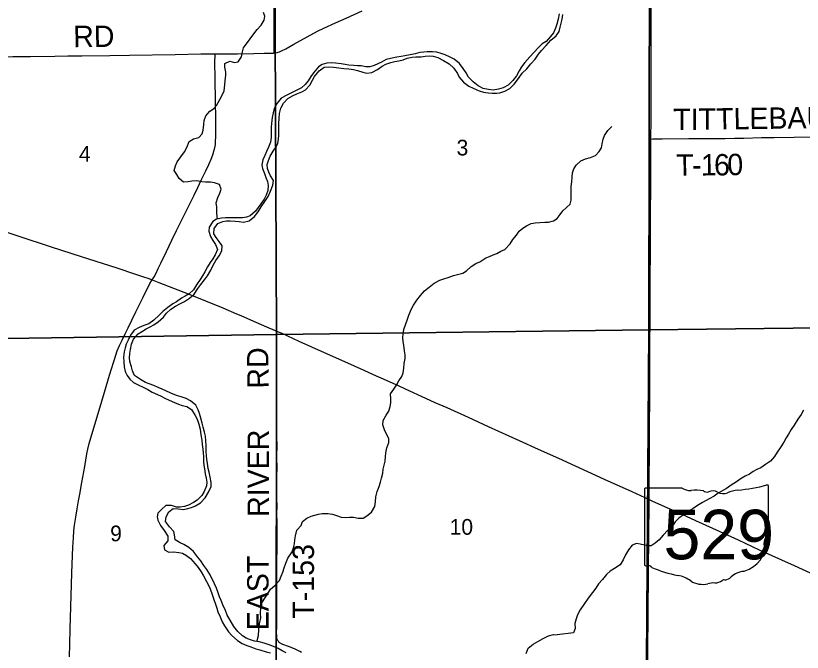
# Model space of a CAD drawing. Extents: x 1584893 to 1934202, y 663575 to 1091909.
# Drawn here: x 1821820 to 1832870, y 922073 to 931016 of the extents above; entities that cross this region are included whole.
import ezdxf

# ---------------------------------------------------------------- set-up
doc = ezdxf.new("R2010")
doc.units = 0
for name, color, linetype in [('GM_X_County_Road', 7, 'Continuous'), ('GM_X_Major_River', 7, 'Continuous'), ('GM_X_Minor_River', 7, 'Continuous'), ('GM_X_Section', 7, 'Continuous'), ('GM_X_Section_Text', 7, 'Continuous'), ('GM_X_State_Location', 7, 'Continuous'), ('GM_X_State_Route', 7, 'Continuous'), ('GM_X_State_Shield', 7, 'Continuous'), ('GM_X_Township_Road', 7, 'Continuous'), ('GM_X_Township_Road_Text', 7, 'Continuous')]:
    doc.layers.add(name, color=color, linetype=linetype)

msp = doc.modelspace()

# ---------------------------------------------------------------- linework, layer by layer
at = {"layer": 'GM_X_County_Road'}
for points in [[(1830744, 929284), (1830745, 929565), (1830747, 929975), (1830748, 930336), (1830748, 930549), (1830749, 930795), (1830749, 931189), (1830749, 931337), (1830751, 931534), (1830751, 931747), (1830751, 931941)], [(1825452, 930493), (1825476, 930495), (1825492, 930499), (1825508, 930503), (1825524, 930509), (1825554, 930523), (1825613, 930553), (1825728, 930617), (1825914, 930720), (1826059, 930798), (1826147, 930842), (1826310, 930918), (1826460, 930984), (1826686, 931083)], [(1823736, 927304), (1823748, 927319), (1823765, 927347), (1823788, 927391), (1823823, 927465), (1823858, 927539), (1823937, 927702), (1824015, 927864), (1824079, 927997), (1824144, 928130), (1824225, 928291), (1824276, 928394), (1824327, 928497), (1824376, 928601), (1824425, 928705), (1824489, 928838), (1824531, 928927), (1824563, 929003), (1824587, 929064), (1824603, 929111), (1824615, 929159), (1824624, 929208), (1824628, 929257), (1824631, 929307), (1824631, 929405), (1824630, 929602), (1824627, 929783), (1824625, 929898), (1824623, 930045), (1824621, 930193), (1824618, 930308), (1824619, 930389), (1824621, 930438), (1824620, 930482)], [(1824620, 930482), (1824643, 930483), (1824659, 930483), (1824678, 930483), (1824721, 930483), (1824786, 930483), (1824934, 930483), (1825164, 930487), (1825311, 930488), (1825443, 930492), (1825452, 930493)], [(1830719, 924220), (1830719, 924264), (1830719, 924478), (1830723, 924904), (1830724, 925167), (1830726, 925725), (1830730, 926234), (1830733, 926906), (1830733, 927070), (1830735, 927366), (1830737, 927661), (1830738, 927907), (1830739, 928170), (1830740, 928679), (1830744, 929284)], [(1822574, 922007), (1822578, 922188), (1822583, 922401), (1822603, 923024), (1822608, 923188), (1822621, 923549), (1822629, 923680), (1822637, 923778), (1822647, 923859), (1822664, 923972), (1822682, 924086), (1822703, 924199), (1822720, 924296), (1822748, 924457), (1822789, 924683), (1822820, 924861), (1822833, 924925), (1822852, 925005), (1822888, 925131), (1822992, 925476), (1823068, 925728), (1823139, 925964), (1823226, 926246), (1823246, 926308), (1823278, 926383), (1823313, 926457), (1823356, 926545), (1823400, 926633), (1823450, 926737), (1823506, 926856), (1823609, 927061), (1823702, 927253), (1823727, 927293), (1823736, 927304)], [(1830693, 921304), (1830693, 921360), (1830695, 921787), (1830698, 921918), (1830701, 922230), (1830703, 922476), (1830705, 922739), (1830708, 923083), (1830710, 923346), (1830712, 923559), (1830715, 923838), (1830718, 924035), (1830719, 924220)]]:
    msp.add_lwpolyline(points, dxfattribs=at)
at = {"layer": 'GM_X_Major_River'}
for points in [[(1824959, 928123), (1825019, 928114), (1825101, 928133), (1825176, 928196), (1825225, 928263), (1825270, 928331), (1825321, 928408), (1825366, 928477), (1825401, 928551), (1825432, 928635), (1825439, 928701), (1825398, 928767), (1825377, 928818), (1825359, 928870), (1825352, 928926), (1825369, 928980), (1825392, 929043), (1825437, 929111), (1825478, 929172), (1825504, 929224), (1825511, 929278), (1825514, 929336), (1825515, 929446), (1825518, 929498), (1825521, 929576), (1825524, 929642), (1825545, 929716), (1825582, 929789), (1825643, 929854), (1825716, 929895), (1825770, 929919), (1825840, 929946), (1825891, 929973), (1825952, 930042), (1825989, 930112), (1826019, 930163), (1826083, 930241), (1826151, 930292), (1826211, 930299), (1826283, 930294), (1826359, 930283), (1826431, 930276), (1826501, 930269), (1826565, 930260), (1826623, 930247), (1826694, 930222), (1826754, 930209), (1826822, 930218), (1826901, 930263), (1826968, 930308), (1827018, 930336), (1827090, 930361), (1827144, 930372), (1827201, 930383), (1827261, 930398), (1827319, 930422), (1827387, 930435), (1827441, 930440), (1827515, 930439), (1827573, 930446), (1827628, 930451), (1827682, 930449), (1827749, 930430), (1827829, 930389), (1827910, 930342), (1827973, 930279), (1828024, 930206), (1828051, 930155), (1828112, 930085), (1828186, 930028), (1828247, 929997), (1828329, 929962), (1828392, 929943), (1828458, 929932), (1828512, 929927), (1828572, 929928), (1828622, 929935), (1828689, 929955), (1828759, 929992), (1828822, 930053), (1828885, 930132), (1828934, 930207), (1828999, 930270), (1829056, 930342), (1829115, 930405), (1829164, 930474), (1829207, 930528), (1829270, 930599), (1829337, 930672), (1829410, 930733), (1829452, 930795), (1829469, 930856), (1829484, 930912), (1829495, 930966), (1829506, 931032)], [(1829454, 931042), (1829442, 930966), (1829422, 930896), (1829404, 930842), (1829373, 930776), (1829333, 930724), (1829271, 930656), (1829217, 930620), (1829166, 930572), (1829098, 930499), (1829044, 930441), (1828970, 930357), (1828927, 930299), (1828891, 930243), (1828853, 930173), (1828802, 930105), (1828736, 930042), (1828668, 930002), (1828600, 929984), (1828526, 929972), (1828460, 929979), (1828388, 929993), (1828318, 930031), (1828248, 930088), (1828182, 930154), (1828148, 930212), (1828107, 930276), (1828053, 930345), (1827979, 930405), (1827921, 930433), (1827851, 930465), (1827797, 930484), (1827735, 930504), (1827673, 930510), (1827601, 930508), (1827551, 930503), (1827497, 930499), (1827429, 930483), (1827363, 930467), (1827285, 930454), (1827233, 930444), (1827173, 930432), (1827086, 930414), (1827026, 930399), (1826958, 930363), (1826906, 930341), (1826856, 930315), (1826796, 930299), (1826738, 930298), (1826674, 930310), (1826622, 930314), (1826570, 930316), (1826500, 930323), (1826446, 930333), (1826390, 930339), (1826312, 930351), (1826250, 930354), (1826188, 930348), (1826123, 930330), (1826071, 930298), (1826001, 930216), (1825967, 930162), (1825926, 930103), (1825886, 930051), (1825834, 930005), (1825768, 929969), (1825696, 929931), (1825629, 929902), (1825549, 929856), (1825491, 929786), (1825453, 929724), (1825434, 929654), (1825420, 929584), (1825414, 929504), (1825410, 929450), (1825409, 929364), (1825407, 929304), (1825399, 929240), (1825370, 929170), (1825344, 929110), (1825318, 929052), (1825292, 928990), (1825279, 928920), (1825287, 928870), (1825313, 928798), (1825335, 928744), (1825359, 928688), (1825368, 928630), (1825362, 928562), (1825336, 928494), (1825308, 928440), (1825265, 928372), (1825225, 928320)], [(1825225, 928320), (1825187, 928268), (1825115, 928203), (1825064, 928185), (1825004, 928177), (1824946, 928177), (1824766, 928178), (1824712, 928172), (1824642, 928156), (1824588, 928125), (1824536, 928045), (1824531, 927991), (1824555, 927913), (1824587, 927856), (1824627, 927802), (1824654, 927732), (1824620, 927656), (1824588, 927602), (1824550, 927548), (1824515, 927487), (1824475, 927417), (1824443, 927363), (1824409, 927311), (1824358, 927237), (1824316, 927165), (1824258, 927111), (1824200, 927076), (1824149, 927048), (1824079, 926998), (1824025, 926968), (1823955, 926918), (1823887, 926859), (1823834, 926811), (1823760, 926737), (1823688, 926687), (1823618, 926662), (1823555, 926636), (1823485, 926598), (1823431, 926528), (1823397, 926458), (1823370, 926400), (1823356, 926348), (1823344, 926294), (1823336, 926218), (1823337, 926154), (1823343, 926082), (1823359, 926016), (1823383, 925962), (1823421, 925910), (1823472, 925862), (1823538, 925831), (1823618, 925795), (1823674, 925763), (1823736, 925729), (1823812, 925694), (1823864, 925672), (1823916, 925644), (1823974, 925614), (1824048, 925581), (1824108, 925561), (1824160, 925541), (1824224, 925525), (1824290, 925482), (1824339, 925400), (1824369, 925346), (1824393, 925278), (1824411, 925208), (1824422, 925128), (1824432, 925054), (1824438, 924991), (1824447, 924927), (1824453, 924873), (1824457, 924821), (1824459, 924755), (1824463, 924701), (1824470, 924651), (1824482, 924581), (1824496, 924521), (1824506, 924465), (1824500, 924411), (1824467, 924333), (1824435, 924277), (1824369, 924209), (1824319, 924175), (1824248, 924142), (1824192, 924122), (1824128, 924112), (1824076, 924112), (1824010, 924137), (1823930, 924135), (1823868, 924081), (1823816, 924029), (1823807, 923977), (1823817, 923927), (1823853, 923853), (1823903, 923785), (1823956, 923705), (1823956, 923639), (1823900, 923571), (1823908, 923513), (1823972, 923480)], [(1824641, 922973), (1824614, 923033), (1824551, 923162), (1824505, 923237), (1824461, 923293), (1824418, 923358), (1824373, 923414), (1824318, 923489), (1824251, 923544), (1824179, 923585), (1824128, 923612), (1824060, 923653), (1824051, 923721), (1824040, 923771), (1823979, 923836), (1823926, 923909), (1823933, 923975), (1823970, 924044), (1824033, 924092), (1824102, 924087), (1824170, 924078), (1824220, 924087), (1824287, 924108), (1824343, 924131), (1824414, 924174), (1824479, 924241), (1824528, 924321), (1824563, 924402), (1824566, 924456), (1824553, 924531), (1824536, 924601), (1824524, 924653), (1824513, 924723), (1824506, 924785), (1824499, 924835), (1824496, 924898), (1824495, 924980), (1824492, 925044), (1824485, 925110), (1824472, 925166), (1824455, 925234), (1824441, 925290), (1824422, 925363), (1824401, 925427), (1824382, 925477), (1824349, 925546), (1824274, 925605), (1824216, 925636), (1824146, 925661), (1824077, 925680), (1823999, 925711), (1823928, 925744), (1823876, 925769), (1823822, 925791), (1823759, 925820), (1823695, 925843), (1823641, 925864), (1823572, 925903), (1823487, 925962), (1823458, 926026), (1823444, 926083), (1823425, 926157), (1823420, 926209), (1823425, 926271), (1823430, 926329), (1823447, 926401), (1823476, 926470), (1823541, 926546), (1823601, 926583), (1823654, 926616), (1823708, 926647), (1823759, 926671), (1823823, 926714), (1823894, 926783), (1823939, 926836), (1823998, 926893), (1824064, 926937), (1824133, 926974), (1824189, 927001), (1824260, 927046), (1824325, 927105), (1824380, 927182), (1824421, 927238), (1824470, 927305), (1824512, 927361), (1824559, 927440), (1824592, 927510), (1824633, 927577), (1824680, 927644), (1824715, 927712), (1824718, 927784), (1824677, 927845), (1824636, 927899), (1824605, 927954), (1824606, 928028), (1824661, 928095), (1824729, 928126), (1824779, 928133), (1824833, 928133), (1824903, 928130), (1824959, 928123)], [(1823972, 923480), (1824042, 923482), (1824110, 923476), (1824162, 923464), (1824220, 923431), (1824273, 923391), (1824341, 923315), (1824385, 923263), (1824427, 923201), (1824457, 923146), (1824500, 923066), (1824526, 923014), (1824550, 922964), (1824580, 922886), (1824603, 922816), (1824627, 922748), (1824647, 922693), (1824661, 922643), (1824691, 922569), (1824720, 922499), (1824752, 922443), (1824810, 922361), (1824856, 922308), (1824935, 922240), (1824999, 922198), (1825065, 922170), (1825123, 922149), (1825191, 922123), (1825249, 922107), (1825339, 922078), (1825401, 922064)], [(1825620, 922067), (1825563, 922095), (1825507, 922124), (1825443, 922153), (1825382, 922178), (1825310, 922201), (1825238, 922218), (1825176, 922229), (1825117, 922246), (1825057, 922272), (1825005, 922305), (1824940, 922364), (1824883, 922437), (1824831, 922522), (1824792, 922596), (1824766, 922661), (1824728, 922739), (1824704, 922800), (1824683, 922854), (1824658, 922922), (1824641, 922973)]]:
    msp.add_lwpolyline(points, dxfattribs=at)
at = {"layer": 'GM_X_Minor_River'}
for points in [[(1824655, 928159), (1824650, 928194), (1824644, 928246), (1824643, 928327), (1824637, 928389), (1824657, 928461), (1824689, 928522), (1824706, 928580), (1824682, 928643), (1824612, 928667), (1824556, 928677), (1824488, 928679), (1824432, 928682), (1824362, 928698), (1824294, 928694), (1824242, 928684), (1824176, 928677), (1824116, 928727), (1824082, 928787), (1824046, 928843), (1824063, 928907), (1824087, 928965), (1824141, 929033), (1824191, 929105), (1824222, 929165), (1824254, 929247), (1824318, 929286), (1824392, 929304), (1824438, 929356), (1824453, 929410), (1824461, 929488), (1824469, 929544), (1824489, 929608), (1824546, 929676), (1824598, 929706), (1824642, 929757), (1824689, 929839), (1824725, 929911), (1824749, 929963), (1824757, 930043), (1824760, 930105), (1824772, 930175), (1824770, 930225), (1824756, 930293), (1824758, 930343), (1824829, 930377), (1824891, 930357), (1824943, 930369), (1824993, 930438), (1825007, 930508), (1825021, 930566), (1825112, 930692), (1825164, 930762), (1825213, 930824), (1825267, 930884), (1825311, 930952), (1825321, 931010), (1825302, 931062)], [(1829507, 928276), (1829608, 928369), (1829624, 928427), (1829621, 928503), (1829622, 928565), (1829625, 928615), (1829632, 928681), (1829635, 928747), (1829642, 928809), (1829660, 928863), (1829691, 928915), (1829760, 928976), (1829823, 929007), (1829895, 929026), (1829963, 929053), (1830016, 929107), (1830047, 929161), (1830058, 929216), (1830073, 929280), (1830093, 929332), (1830140, 929404), (1830193, 929459)], [(1828153, 927432), (1828216, 927492), (1828285, 927533), (1828341, 927560), (1828424, 927613), (1828476, 927634), (1828529, 927657), (1828579, 927677), (1828637, 927708), (1828692, 927731), (1828767, 927812), (1828804, 927872), (1828856, 927935), (1828891, 927989), (1828944, 928032), (1828994, 928063), (1829063, 928096), (1829115, 928108), (1829185, 928113), (1829251, 928114), (1829303, 928115), (1829373, 928136), (1829424, 928165), (1829468, 928223), (1829507, 928276)], [(1825211, 922223), (1825217, 922258), (1825228, 922310), (1825233, 922388), (1825239, 922444), (1825250, 922498), (1825261, 922554), (1825260, 922628), (1825261, 922694), (1825274, 922760), (1825311, 922821), (1825356, 922891), (1825401, 922958), (1825461, 923011), (1825524, 923080), (1825547, 923144), (1825572, 923198), (1825593, 923258), (1825614, 923325), (1825641, 923395), (1825702, 923482), (1825723, 923540), (1825736, 923598), (1825742, 923652), (1825751, 923710), (1825770, 923789), (1825831, 923855), (1825850, 923908), (1825909, 923958), (1825971, 923983), (1826021, 924000), (1826071, 924015), (1826124, 924021), (1826204, 924022), (1826271, 924013), (1826327, 923994), (1826393, 923973), (1826455, 923968), (1826509, 923971), (1826565, 923969), (1826631, 923956), (1826699, 923959), (1826751, 923990), (1826816, 924043), (1826863, 924119), (1826876, 924188), (1826881, 924256), (1826898, 924330), (1826927, 924404), (1826942, 924462), (1826957, 924517), (1826976, 924591), (1826984, 924645), (1826997, 924701), (1827008, 924757), (1827013, 924821), (1827020, 924873), (1827034, 924943), (1827060, 925020), (1827060, 925074), (1827035, 925129), (1827002, 925197), (1826977, 925268), (1826984, 925327), (1827025, 925403), (1827060, 925461), (1827081, 925524), (1827089, 925576), (1827088, 925632), (1827087, 925704), (1827130, 925768), (1827169, 925827), (1827204, 925887), (1827245, 925946), (1827263, 925998), (1827270, 926064), (1827275, 926128), (1827290, 926198), (1827289, 926250), (1827282, 926310), (1827273, 926388), (1827261, 926440), (1827260, 926490), (1827263, 926546), (1827274, 926606), (1827324, 926754), (1827343, 926811), (1827378, 926899), (1827409, 926950), (1827454, 927022), (1827505, 927085), (1827563, 927152), (1827626, 927202), (1827697, 927259), (1827778, 927302), (1827836, 927321), (1827896, 927340), (1827972, 927367), (1828043, 927384), (1828101, 927399), (1828153, 927432)], [(1832886, 925473), (1832853, 925415), (1832808, 925348), (1832755, 925266), (1832712, 925201), (1832675, 925139), (1832644, 925087), (1832609, 925026), (1832558, 924944), (1832519, 924883), (1832478, 924823), (1832421, 924756), (1832355, 924709), (1832288, 924662), (1832231, 924640), (1832181, 924611), (1832126, 924576), (1832066, 924548), (1832013, 924513), (1831947, 924466), (1831872, 924419), (1831803, 924372), (1831690, 924307), (1831633, 924268), (1831561, 924227), (1831468, 924176), (1831399, 924133), (1831335, 924093), (1831270, 924054), (1831213, 924011), (1831136, 923958), (1831086, 923905), (1831045, 923849), (1830986, 923792), (1830917, 923719), (1830858, 923653), (1830801, 923606), (1830746, 923567), (1830696, 923567), (1830591, 923593), (1830539, 923601), (1830480, 923576), (1830429, 923511), (1830388, 923443), (1830353, 923372), (1830312, 923302), (1830231, 923251), (1830173, 923212), (1830120, 923166), (1830063, 923093), (1830008, 923036)], [(1830008, 923036), (1829969, 922972), (1829922, 922915), (1829863, 922831), (1829810, 922760), (1829747, 922667), (1829710, 922599), (1829691, 922545), (1829676, 922477), (1829681, 922407), (1829656, 922347), (1829426, 922316)], [(1828990, 922054), (1829019, 922132), (1829090, 922187), (1829154, 922222), (1829231, 922265), (1829306, 922302), (1829374, 922323), (1829426, 922316)]]:
    msp.add_lwpolyline(points, dxfattribs=at)
at = {"layer": 'GM_X_Section'}
for points in [[(1836031, 932011), (1835981, 926664), (1830712, 926605), (1830725, 931924)], [(1830725, 931924), (1830712, 926605), (1825484, 926537), (1825462, 931822)], [(1825462, 931822), (1825484, 926537), (1820102, 926457), (1820135, 931740)], [(1830712, 926605), (1835981, 926664), (1835926, 921347), (1830676, 921275)], [(1820102, 926457), (1825484, 926537), (1825478, 921170), (1820063, 921092)], [(1825484, 926537), (1830712, 926605), (1830676, 921275), (1825478, 921170)]]:
    msp.add_lwpolyline(points, close=True, dxfattribs=at)
at = {"layer": 'GM_X_State_Route'}
for points in [[(1820084, 928503), (1820321, 928423), (1820602, 928332), (1820743, 928288), (1821070, 928179), (1821398, 928072), (1821849, 927923), (1822317, 927771), (1822739, 927635), (1823238, 927474), (1823503, 927384), (1823616, 927346)], [(1823616, 927346), (1823674, 927327), (1823736, 927304), (1823828, 927270), (1824240, 927109), (1824484, 927012), (1824727, 926912), (1824923, 926829), (1824984, 926803)], [(1824984, 926803), (1825119, 926745), (1825345, 926646), (1825465, 926594), (1825482, 926586), (1825556, 926555), (1825795, 926446), (1826154, 926285), (1826438, 926157), (1826708, 926036), (1826842, 925976), (1827022, 925895), (1827201, 925814), (1827351, 925747), (1827515, 925671), (1827709, 925584), (1827874, 925510), (1828174, 925376), (1828457, 925246), (1828890, 925049), (1829159, 924927), (1829443, 924798), (1830085, 924507), (1830474, 924331), (1830719, 924220), (1830757, 924202), (1830936, 924121), (1831116, 924040), (1831370, 923924), (1831609, 923816), (1831967, 923653), (1832264, 923513), (1832757, 923290), (1832982, 923190)]]:
    msp.add_lwpolyline(points, dxfattribs=at)
at = {"layer": 'GM_X_State_Shield'}
for p, q in [((1830654, 924362), (1830654, 923305)), ((1831181, 924380), (1830672, 924380)), ((1832395, 923853), (1832395, 924406)), ((1832394, 923853), (1832395, 923853))]:
    msp.add_line(p, q, dxfattribs=at)
for centre, major_axis, start_param, end_param in [((1830674, 924364), (20.2, 0), 1.712693, 3.28349), ((1831303, 924502), (196, 0), 4.042523, 4.731795), ((1831367, 923787), (702, 0), 1.404758, 1.657858), ((1831527, 924369), (56.4, 0), 3.836095, 5.185415), ((1831610, 924247), (117, 0), 0.950623, 2.079405), ((1831761, 924415), (141, 0), 4.081561, 5.145723), ((1832010, 924057), (371, 0), 1.699011, 2.107814), ((1831775, 925820), (1845, 0), 4.814394, 5.042369), ((1832375, 924408), (19.4, 0), 6.141152, 7.989035), ((1832390, 923813), (30, 0), 1.883978, 3.671073), ((1832199, 923743), (180, 0), 5.934695, 6.695948), ((1832374, 923851), (20.7, 0), 5.05454, 6.418171), ((1832464, 923622), (131, 0), 2.387724, 3.262537), ((1831878, 923552), (462, 0), 5.101752, 6.440018), ((1830675, 923303), (20.3, 0), 3.00124, 4.508301), ((1830678, 923411), (155, 0), 4.665946, 4.897461), ((1830709, 923244), (56, 0), 0.519207, 1.627899), ((1831416, 924193), (1333, 0), 4.195997, 4.488961), ((1831019, 922830), (417, 0), 0.823519, 1.323587), ((1831752, 923203), (149, 0), 4.937069, 5.64225), ((1832073, 923008), (253, 0), 1.647645, 2.488434), ((1831470, 923239), (265, 0), 4.026481, 4.996735), ((1831623, 922873), (217, 0), 1.495662, 1.94098), ((1831642, 923160), (141, 0), 4.691044, 5.507374), ((1831769, 923057), (39.7, 0), 1.147584, 2.315152)]:
    msp.add_ellipse(centre, major_axis=major_axis, ratio=0.8, start_param=start_param, end_param=end_param, dxfattribs=at)
at = {"layer": 'GM_X_Township_Road'}
for points in [[(1825452, 930493), (1825452, 930534), (1825452, 930764), (1825451, 930878), (1825450, 930977), (1825452, 931157), (1825456, 931402), (1825458, 931599), (1825458, 931840)], [(1818802, 930411), (1818829, 930411), (1818944, 930411), (1819157, 930411), (1819239, 930409), (1819452, 930412), (1819878, 930415), (1820190, 930416), (1820452, 930421), (1820845, 930428), (1821091, 930432), (1821583, 930439), (1821780, 930442), (1822026, 930445), (1822370, 930448), (1822550, 930451), (1822747, 930455), (1823141, 930459), (1823419, 930464), (1824059, 930473), (1824419, 930479), (1824620, 930482)], [(1830744, 929284), (1830769, 929285), (1830900, 929286), (1831278, 929290), (1831524, 929292), (1831661, 929292), (1831785, 929293), (1831918, 929295), (1832049, 929298), (1832295, 929303), (1832476, 929305), (1832755, 929311), (1832984, 929315)], [(1825833, 922070), (1825810, 922084), (1825781, 922099), (1825734, 922119), (1825650, 922152), (1825570, 922183), (1825552, 922191), (1825536, 922201), (1825526, 922208), (1825518, 922217), (1825510, 922226), (1825505, 922234), (1825499, 922244), (1825494, 922255), (1825490, 922266), (1825488, 922279), (1825487, 922302), (1825485, 922349), (1825486, 922425), (1825487, 922525), (1825487, 922620), (1825487, 922736), (1825487, 922853), (1825487, 922863), (1825487, 922918), (1825487, 923004), (1825487, 923083), (1825487, 923145), (1825489, 923252), (1825489, 923343), (1825490, 923425), (1825491, 923464), (1825491, 923526), (1825492, 923610), (1825491, 923789), (1825491, 923838), (1825491, 923904), (1825490, 924002), (1825490, 924051), (1825491, 924100), (1825491, 924150), (1825490, 924199), (1825489, 924265), (1825490, 924330), (1825489, 924396), (1825490, 924478), (1825489, 924576), (1825491, 924642), (1825490, 924822), (1825491, 924987), (1825490, 925085), (1825489, 925331), (1825488, 925561), (1825488, 925758), (1825488, 925889), (1825486, 926119), (1825482, 926414), (1825482, 926510), (1825482, 926565), (1825482, 926586)]]:
    msp.add_lwpolyline(points, dxfattribs=at)

# ---------------------------------------------------------------- texts
at = {"layer": 'GM_X_Section_Text'}
for s, p in [('4', (1822708, 928966)), ('3', (1828013, 929053)), ('10', (1827916, 923724)), ('9', (1823146, 923632))]:
    msp.add_text(s, height=221, rotation=0, dxfattribs=at).set_placement(p)
at = {"layer": 'GM_X_State_Location'}
msp.add_text('529', height=1, rotation=0, dxfattribs=at).set_placement((1831152, 923690))
for s in ['s', 'r']:
    msp.add_text(s, height=1, dxfattribs=at).set_placement((1831505, 923763))
at = {"layer": 'GM_X_State_Shield'}
msp.add_text('529', height=696.1, dxfattribs=at).set_placement((1830920, 923379))
at = {"layer": 'GM_X_Township_Road_Text'}
for s, rotation, p in [('RD', 0.4955, (1822628, 930574)), ('TITTLEBAUGH', 0.7823, (1831059, 929408)), ('6', 0.5013, (1831631, 928772)), ('0', 1.2642, (1831820, 928774)), ('T', 0.3086, (1831098, 928769)), ('1', 0.3588, (1831445, 928771)), ('-', 0.3148, (1831322, 928770)), ('RD', 90.9787, (1825376, 925780)), ('RIVER', 90, (1825376, 923975)), ('T-153', 90, (1826010, 922545)), ('EAST', 90, (1825371, 922382))]:
    msp.add_text(s, height=300, rotation=rotation, dxfattribs=at).set_placement(p)

doc.saveas('drawing.dxf')
